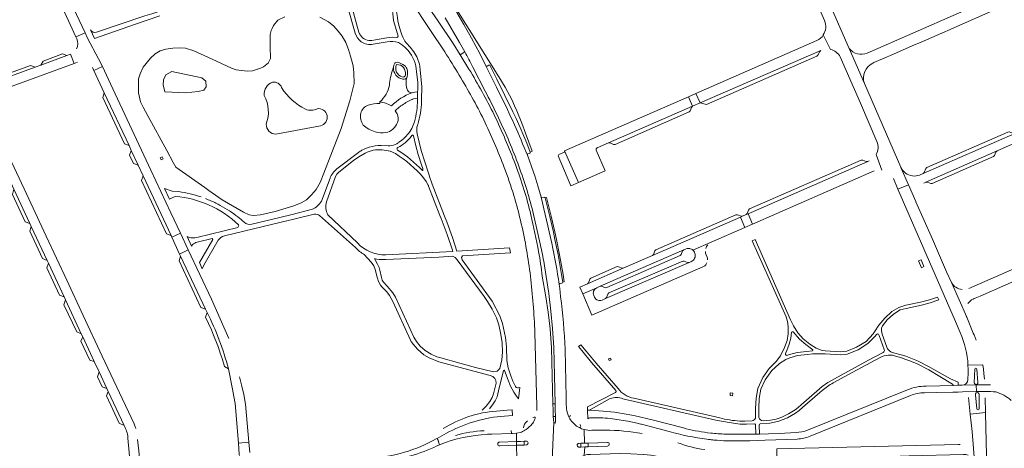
# Model space of a CAD drawing. Header units: metres. Extents: x 166325 to 190320, y 381923 to 404576.
# Tile 338 of 656: x 175043 to 175560, y 387763 to 387987. Entities that reach past the tile are written whole.
import ezdxf

# ---------------------------------------------------------------- set-up
doc = ezdxf.new("R2010")
doc.units = ezdxf.units.M
for name, color, linetype, lineweight in [('B-WE-OG-WATER_MEER-GV', 8, 'Continuous', 18), ('B-WE-VH-VERHARDING_ASFALT-GV', 8, 'Continuous', 18), ('B-WE-VH-VERHARDING_BETON-GV', 8, 'Continuous', 18), ('B-WE-VH-VERHARDING_BETONSTRAATSTEEN-GV', 8, 'Continuous', 18), ('B-WE-VH-VERHARDING_HALFVERHARDING-GV', 8, 'Continuous', 18), ('B-WE-VH-VERHARDING_STRAATBAKSTEEN-GV', 8, 'Continuous', 18)]:
    doc.layers.add(name, color=color, linetype=linetype, lineweight=lineweight)

msp = doc.modelspace()

# ---------------------------------------------------------------- linework, layer by layer
at = {"layer": 'B-WE-OG-WATER_MEER-GV', "flags": 128}
for points in [[(175181.833, 387988.971), (175178.156, 387987.216), (175175.803, 387984.329), (175175.175, 387982.917), (175174.704, 387981.803), (175174.202, 387979.763), (175174.045, 387977.033), (175174.187, 387973.471), (175174.234, 387967.053), (175173.057, 387964.7), (175172.304, 387964.057), (175170.578, 387962.801), (175169.074, 387961.961), (175164.804, 387960.605), (175162.167, 387960.479), (175159.045, 387960.777), (175156.205, 387961.217), (175153.804, 387962.017), (175141.314, 387967.807), (175134.003, 387971.07), (175129.562, 387972.561), (175126.267, 387972.608), (175122.956, 387972.467), (175119.269, 387972.012), (175116.382, 387971.133), (175113.777, 387969.627), (175111.267, 387967.242), (175107.422, 387962.487), (175105.759, 387959.098), (175104.975, 387956.494), (175105.006, 387949.088), (175105.916, 387944.396), (175107.36, 387941.54), (175109.807, 387937.084), (175119.787, 387918.726), (175123.176, 387912.45), (175124.494, 387910.033), (175139.747, 387899.33), (175141.859, 387897.828), (175148.909, 387892.933), (175160.049, 387886.371), (175162.999, 387885.116), (175165.384, 387884.74), (175168.962, 387885.085), (175176.776, 387886.842), (175186.629, 387889.729), (175190.458, 387891.267), (175193.157, 387892.962), (175195.856, 387895.503), (175198.241, 387898.391), (175200.437, 387902.094), (175202.365, 387906.938), (175211.424, 387930.301), (175215.971, 387944.898), (175218.168, 387953.936), (175218.137, 387959.491), (175217.634, 387963.256), (175216.348, 387968.372), (175215.344, 387971.823), (175213.837, 387975.432), (175211.986, 387978.759), (175209.82, 387981.426), (175207.614, 387984.133), (175204.737, 387986.353), (175200.28, 387988.864)], [(175200.608, 387931.755), (175177.124, 387927.316)]]:
    msp.add_lwpolyline(points, dxfattribs=at)
msp.add_lwpolyline([(175136.289, 387949.76), (175129.688, 387949.009), (175118.85, 387949.608), (175117.83, 387953.305), (175118.036, 387955.849), (175119.239, 387958.461), (175122.403, 387960.236), (175138.285, 387956.991), (175140.326, 387955.256), (175140.429, 387952.214), (175139.346, 387950.435)], close=True, dxfattribs=at)
at = {"layer": 'B-WE-OG-WATER_MEER-GV'}
for points in [[(175170.989, 387947.609, -0.3542376), (175175.379, 387954.638)], [(175175.379, 387954.638, -0.3654287), (175180.139, 387951.784)], [(175180.139, 387951.784, 0.1396251), (175192.675, 387940.528)], [(175172.047, 387932.706, 0.217134), (175170.989, 387947.609)], [(175192.675, 387940.528, 0.2404141), (175198.81, 387940.739)], [(175198.81, 387940.739, -0.9621131), (175200.608, 387931.755)], [(175177.124, 387927.316, -0.4042242), (175172.047, 387932.706)]]:
    msp.add_lwpolyline(points, format="xyb", dxfattribs=at)
at = {"layer": 'B-WE-VH-VERHARDING_ASFALT-GV', "flags": 128}
for points in [[(175478.261, 387972.387), (175453.131, 388030.025), (175449.168, 388040.671), (175443.033, 388038.234), (175446.524, 388030.165), (175465.316, 387987.003)], [(175558.719, 387994.319), (175561.014, 387995.321), (175579.063, 388003.198), (175579.117, 388003.222), (175596.849, 388010.726), (175594.363, 388016.443), (175553.091, 387998.411), (175535.74, 387990.84), (175487.738, 387969.857)], [(175220.702, 387980.893), (175219.995, 387983.435), (175214.089, 388005.448), (175213.296, 388008.673), (175210.795, 388008.899), (175218.693, 387980.42)], [(175295.013, 387948.089), (175293.051, 387951.996), (175287.463, 387963.282), (175284.059, 387969.991), (175282.168, 387973.488), (175279.839, 387977.841), (175275.935, 387984.872), (175272.251, 387991.301), (175271.219, 387993.007), (175268.576, 387997.323), (175266.486, 388000.646), (175259.715, 388011.029), (175254.09, 388007.279), (175258.85, 388000)], [(175278.562, 387961.535), (175273.876, 387969.055), (175270.24, 387974.89), (175262.4, 387986.75), (175253.31, 388000), (175250.109, 388004.548), (175245.262, 388001.222), (175248.025, 387997.29), (175258.07, 387982.39), (175265.834, 387970.621)], [(175243.349, 387979.455), (175242.605, 387981.659), (175241.857, 387984.127), (175241.261, 387986.626), (175241.014, 387988.58), (175240.44, 387991.78), (175240.22, 387993.893), (175238.25, 387996.611), (175238.199, 387993.504), (175238.526, 387990.707), (175238.991, 387986.971), (175241.275, 387978.838)], [(175125.741, 387995.07), (175111.98, 387990.62), (175108.304, 387989.555), (175082.806, 387980.848)], [(175490.708, 387964.671), (175491.273, 387964.914), (175498.275, 387967.931), (175500.042, 387968.702), (175513, 387974.36), (175514.783, 387975.138), (175528.438, 387981.099), (175530.186, 387981.863), (175558.719, 387994.319)], [(175079.792, 387982.121), (175081.83, 387977.529), (175103.445, 387985.131), (175116.107, 387989.477)], [(175266.029, 387988.441), (175273.56, 387975.47)], [(175240.648, 387978.098), (175238.61, 387978.224), (175235.442, 387977.955), (175229.462, 387976.822), (175227.473, 387976.587), (175225.96, 387976.561)], [(175228.217, 387974.599), (175235.661, 387975.844)], [(175241.449, 387975.416), (175243.687, 387974.058), (175245.236, 387972.736), (175246.58, 387971.216)], [(175461.359, 387976.472), (175397.762, 387948.76), (175399.958, 387943.752), (175463.37, 387971.301)], [(175468.47, 387971.854), (175464.681, 387979.427)], [(175249.605, 387970.568), (175247.668, 387973.032), (175245.8, 387975.068), (175245.689, 387975.218)], [(175478.261, 387972.387), (175486.268, 387954.035)], [(175501.478, 387904.041), (175503.871, 387898.551), (175509.411, 387900.81), (175505.438, 387909.944), (175505.355, 387910.135), (175486.268, 387954.035), (175478.261, 387972.387)], [(175473.562, 387968.05), (175484.162, 387943.728), (175492.884, 387923.534)], [(175251.021, 387960.185), (175251.623, 387954.51), (175251.74, 387950.572), (175251.54, 387949.591), (175251.477, 387946.229), (175251.571, 387945.333)], [(175253.661, 387945.478), (175253.78, 387952.285), (175253.766, 387952.426), (175252.938, 387960.887), (175252.689, 387963.137)], [(175280.6, 387962.62), (175287.07, 387949.96)], [(175396.011, 387942.005), (175393.805, 387947.036), (175328.734, 387918.682), (175328.794, 387918.565), (175336.006, 387902.02), (175350.172, 387908.196), (175345.404, 387918.964)], [(175615.857, 387944.784), (175613.946, 387949.097), (175589.668, 387938.447), (175588.728, 387938.049), (175574.432, 387931.791), (175565.232, 387927.758), (175517.154, 387906.725), (175515.302, 387905.92)], [(175517.441, 387901.729), (175518.564, 387902.223), (175555.949, 387918.573), (175568.333, 387923.99), (175615.857, 387944.784)], [(175345.842, 387920.118), (175351.907, 387922.758), (175396.011, 387942.005)], [(175249.984, 387933.919), (175248.466, 387930.418), (175247.344, 387928.51)], [(175251.508, 387932.144), (175251.611, 387932.387)], [(175248.176, 387926.227), (175248.545, 387926.676)], [(175249.471, 387926.472), (175250.65, 387921.206), (175251.945, 387916.649), (175253.662, 387911.359), (175254.289, 387909.297), (175254.375, 387908.519)], [(175275.08, 387863.553), (175300.282, 387865.019), (175299.84, 387867.644), (175272.207, 387866.005), (175269.902, 387873.113), (175266.893, 387881.287), (175265.749, 387884.27), (175259.296, 387901.099), (175258.887, 387902.203), (175258.491, 387903.313), (175258.382, 387903.626), (175257.296, 387906.977), (175253.467, 387918.871), (175251.316, 387927.634)], [(175226.154, 387920.542), (175223.791, 387919.687), (175222.299, 387918.915), (175221.854, 387918.685), (175221.436, 387918.409), (175220.518, 387917.803), (175209.179, 387909.215)], [(175236.525, 387921.318), (175236.022, 387921.329), (175232.416, 387921.401)], [(175232.865, 387919.169), (175237.203, 387918.413), (175239.894, 387917.273)], [(175241.782, 387923.102), (175241.464, 387922.892), (175241.047, 387922.617)], [(175203.795, 387891.85), (175208.475, 387905.142), (175209.171, 387906.386), (175210.127, 387907.361), (175217.975, 387913.49), (175220.704, 387915.466), (175223.971, 387917.408)], [(175316.425, 387894.306), (175314.793, 387900.243), (175313.159, 387905.563), (175311.643, 387909.963), (175309.934, 387914.423), (175309.224, 387916.341)], [(175488.773, 387913.321), (175487.997, 387912.992), (175425.153, 387885.613), (175427.535, 387880.204), (175491.446, 387908.055)], [(175492.457, 387916.635), (175495.441, 387908.548)], [(175505.438, 387909.944), (175509.411, 387900.81), (175513.292, 387891.988)], [(175205.561, 387904.241), (175201.013, 387892.128)], [(175254.686, 387904.537), (175256.097, 387902.58), (175257.113, 387900.687), (175257.23, 387900.424), (175257.344, 387900.159), (175263.319, 387884.622), (175263.91, 387883.086), (175267.11, 387874.68), (175269.892, 387866.523), (175270.05, 387865.861), (175234.813, 387864.052)], [(175126.092, 387897.243), (175122.605, 387897.45), (175118.689, 387898.793), (175121.267, 387893.305), (175123.411, 387894.36), (175124.414, 387894.618)], [(175529.484, 387855.18), (175521.97, 387872.261), (175513.353, 387891.848), (175513.292, 387891.988), (175509.411, 387900.81), (175503.871, 387898.551), (175534.176, 387829.024), (175536.539, 387823.22)], [(175196.382, 387887.993), (175185.695, 387885.146), (175179.196, 387883.673), (175164.424, 387880.083)], [(175150.124, 387874.072), (175179.853, 387881.139), (175186.472, 387882.752), (175197.318, 387885.368)], [(175200.074, 387884.772), (175218.915, 387867.922)], [(175219.96, 387870.331), (175204.445, 387885.046)], [(175312.079, 387886.712), (175315.92, 387869.87), (175316.325, 387868.095)], [(175396.221, 387866.52), (175405.803, 387870.708), (175423.541, 387878.459), (175421.172, 387883.87), (175374.923, 387863.737), (175359.816, 387857.136), (175340.86, 387848.862), (175336.723, 387847.089), (175338.288, 387843.519), (175345.66, 387846.748), (175347.485, 387847.547), (175391.354, 387866.63)], [(175157.103, 387878.449), (175135.622, 387873.224), (175134.623, 387872.981)], [(175130.506, 387873.629), (175132.844, 387868.651), (175133.284, 387869.38)], [(175135.793, 387870.669), (175143.699, 387872.55), (175143.928, 387872.149), (175136.928, 387859.955), (175138.436, 387856.743), (175139.194, 387858.593), (175146.824, 387871.684)], [(175498.492, 387814.746), (175498.08, 387815.624), (175495.671, 387822.38), (175495.288, 387824.158), (175495.268, 387825.591), (175495.728, 387826.783), (175498.261, 387829.856), (175501.502, 387832.908), (175505.112, 387835.089), (175508.243, 387835.9), (175516.281, 387837.64), (175520.821, 387838.838), (175525.286, 387840.358), (175524.632, 387841.906), (175520.51, 387840.385), (175515.805, 387839.145), (175508.095, 387837.583), (175504.316, 387836.478), (175500.68, 387834.234), (175497.039, 387830.889), (175493.888, 387827.087), (175491.644, 387823.585), (175490.927, 387822.601), (175487.132, 387818.595), (175482.119, 387815.52), (175477.021, 387813.417), (175473.472, 387813.184), (175465.709, 387813.713), (175464.116, 387813.888), (175461.01, 387815.009), (175457.675, 387817.18), (175454.166, 387820.011), (175451.299, 387823.078), (175448.986, 387826.827), (175447.461, 387829.972), (175428.854, 387872.053), (175427.372, 387871.421), (175445.098, 387831.435), (175445.864, 387829.031), (175446.299, 387826.412), (175446.268, 387822.527), (175445.672, 387819.057), (175444.322, 387815.325), (175442.201, 387811.088), (175439.947, 387808.093), (175436.229, 387804.375), (175432.93, 387799.643), (175430.332, 387793.92), (175429.41, 387788.884), (175429.122, 387783.46), (175429.115, 387778.258)], [(175391.354, 387866.63), (175392.689, 387867.215)], [(175405.803, 387870.708), (175396.221, 387866.52)], [(175223.562, 387864.182), (175227.223, 387860.136), (175228.506, 387858.279), (175229.31, 387856.294), (175230.307, 387852.234), (175230.436, 387851.709), (175231.009, 387850.047), (175232.015, 387848.164), (175232.804, 387847.333), (175235.429, 387844.566), (175236.755, 387842.682), (175238.551, 387839.575), (175247.889, 387819.286), (175247.751, 387819.229), (175248.18, 387818.319), (175248.407, 387818.311), (175249.255, 387817.226), (175251.549, 387814.534), (175254.85, 387811.488), (175257.561, 387809.98), (175262.792, 387807.866), (175289.754, 387800.702), (175291.039, 387800.154), (175292.113, 387799.157), (175292.611, 387798.048), (175292.829, 387796.617), (175291.4, 387791.083), (175290.708, 387789.232), (175289.555, 387787.101), (175287.62, 387784.651), (175285.451, 387782.535)], [(175262.8, 387862.896), (175269.993, 387863.281), (175271.228, 387862.626), (175272.346, 387861.443), (175286.47, 387842.142), (175288.291, 387839.47), (175290.679, 387835.475), (175292.937, 387830.907), (175294.165, 387827.299), (175295.281, 387822.288), (175295.957, 387817.924), (175296.198, 387812.982), (175295.782, 387808.997), (175294.716, 387804.405), (175293.315, 387803.055), (175291.353, 387802.661), (175282.042, 387804.965), (175273.688, 387807.189), (175263.702, 387809.926), (175261.75, 387810.589), (175258.744, 387811.925), (175255.575, 387813.752), (175252.997, 387816.164), (175250.986, 387818.577), (175249.567, 387820.784), (175239.889, 387841.901), (175238.609, 387844.071), (175235.509, 387847.62), (175233.709, 387849.661), (175233.013, 387850.763), (175232.558, 387852.188), (175231.75, 387856.065), (175231.321, 387857.398), (175230.582, 387859.225), (175228.955, 387862.042)], [(175233.867, 387861.527), (175234.822, 387861.572), (175262.8, 387862.896)], [(175303.01, 387794.981), (175301.631, 387797.651), (175300.505, 387800.553), (175299.094, 387804.73), (175298.459, 387808.624), (175298.286, 387815.696), (175297.786, 387820.567), (175296.205, 387828.047), (175294.77, 387832.044), (175290.702, 387839.662), (175274.958, 387861.415), (175274.713, 387862.637), (175275.08, 387863.553)], [(175397.008, 387865.482), (175397.247, 387864.827)], [(175403.591, 387862.953), (175403.038, 387864.26)], [(175318.279, 387858.262), (175320.54, 387843.77), (175321.63, 387834.45), (175322.46, 387825.43), (175323.1, 387815.49), (175323.797, 387785.826), (175323.87, 387782.71), (175323.99, 387779.22), (175324.051, 387776.158)], [(175345.66, 387846.748), (175338.288, 387843.519), (175343.177, 387832.363), (175401.474, 387857.719)], [(175395.58, 387860.659), (175395.086, 387860.453), (175394.152, 387860.064), (175350.288, 387841.052), (175348.445, 387840.247)], [(175574.134, 387854.174), (175574.333, 387854.259), (175571.921, 387859.772), (175541.046, 387846.295)], [(175322.015, 387752.603), (175323.064, 387776.106), (175322.81, 387779.17), (175322.7, 387782.67), (175322.626, 387785.765), (175321.92, 387815.2), (175321.21, 387825.18), (175320.19, 387833.95), (175318.97, 387842.04), (175317.05, 387852.86)], [(175545.007, 387819.319), (175544.462, 387820.686), (175543.885, 387822.041), (175543.47, 387822.964), (175540.003, 387831.289), (175532.007, 387849.444), (175529.484, 387855.18)], [(175543.367, 387840.781), (175544.003, 387841.055), (175544.545, 387841.289), (175547.032, 387842.365), (175574.134, 387854.174)], [(175326.669, 387842.185), (175326.198, 387846.389), (175325.96, 387848.488)], [(175532.007, 387849.444), (175540.003, 387831.289), (175539.783, 387831.816)], [(175344.555, 387841.745), (175344.105, 387842.773)], [(175313.19, 387823.24), (175314.192, 387784.615), (175314.24, 387782.762), (175314.25, 387782.37)], [(175441.238, 387806.626), (175441.634, 387806.969), (175444.964, 387809.024), (175447.053, 387809.912), (175451.194, 387811.156), (175456.362, 387811.791), (175459.04, 387811.996), (175463.957, 387812.12), (175465.62, 387812.026), (175473.576, 387811.595), (175477.209, 387811.88), (175483.045, 387814.263), (175488.077, 387817.44), (175491.927, 387821.308), (175492.687, 387822.173), (175493.166, 387822.532), (175493.609, 387822.364), (175494.072, 387821.633), (175496.722, 387814.313)], [(175444.778, 387812.214), (175445.501, 387813.85), (175446.828, 387817.124), (175447.609, 387820.379), (175448.064, 387823.447)], [(175448.813, 387823.644), (175452.094, 387819.82), (175455.47, 387816.893), (175459.116, 387814.176)], [(175356.927, 387793.938), (175345.339, 387807.213), (175340.095, 387813.505), (175337.313, 387816.889), (175336.002, 387815.859), (175337.77, 387813.839), (175342.949, 387807.598), (175355.744, 387792.802)], [(175329.854, 387783.266), (175329.749, 387784.23), (175329.684, 387785.242), (175329.64, 387789.207), (175329.069, 387814.357)], [(175446.446, 387811.544), (175446.033, 387811.356)], [(175458.969, 387813.677), (175456.076, 387813.364), (175450.878, 387812.804), (175446.446, 387811.544)], [(175496.137, 387812.787), (175488.443, 387808.672), (175477.608, 387802.816), (175466.979, 387796.975), (175464.066, 387795.01), (175454.537, 387786.592)], [(175469.849, 387796.841), (175479.846, 387802.31), (175494.543, 387810.244)], [(175506.263, 387811.392), (175500.906, 387812.799)], [(175430.884, 387778.693), (175430.738, 387783.587), (175431.01, 387788.635), (175431.929, 387793.551), (175434.171, 387798.449), (175437.652, 387803.369), (175441.238, 387806.626)], [(175520.111, 387803.625), (175525.926, 387800.237), (175532.586, 387796.156), (175533.075, 387795.517), (175535.549, 387795.575), (175535.578, 387797.231), (175531.442, 387798.95), (175519.879, 387805.503)], [(175540.686, 387806.117), (175548.5, 387806.272)], [(175289.398, 387783.286), (175291.285, 387785.807), (175292.312, 387787.443), (175293.275, 387789.586), (175294.115, 387792.69), (175296.643, 387803.387), (175296.965, 387803.534), (175297.185, 387803.401), (175299.112, 387798.27), (175300.433, 387795.061), (175302.066, 387791.955), (175303.442, 387789.781), (175304.57, 387788.393), (175305.209, 387794.474)], [(175517.825, 387791.698), (175524.349, 387791.804), (175532.702, 387791.94), (175535.565, 387792.034), (175537.72, 387792.104), (175545.111, 387792.269), (175545.033, 387795.755), (175537.634, 387795.623), (175535.549, 387795.575), (175533.075, 387795.517), (175518.651, 387795.191)], [(175552.454, 387795.887), (175545.033, 387795.755), (175545.111, 387792.269), (175547.833, 387792.329), (175552.529, 387792.243), (175554.117, 387792.214), (175555.254, 387792.115)], [(175355.508, 387791.853), (175340.789, 387784.299), (175340.856, 387782.514), (175342.398, 387782.477), (175342.466, 387782.907), (175352.75, 387788.592)], [(175453.818, 387783.952), (175462.776, 387791.741), (175464.017, 387792.82)], [(175508.825, 387793.174), (175456.406, 387772.094)], [(175457.755, 387768.843), (175510.433, 387790.179)], [(175359.4, 387788.522), (175408.258, 387777.332), (175415.174, 387775.98), (175420.976, 387775.179), (175424.288, 387775.126), (175428.759, 387775.259)], [(175412.855, 387777.843), (175410.329, 387778.426), (175365.22, 387788.836)], [(175295.17, 387779.253), (175301.38, 387779.725), (175301.211, 387782.706), (175298.583, 387782.593), (175292.958, 387782.061)], [(175348.97, 387781.94), (175342.398, 387782.477), (175340.856, 387782.514), (175341.06, 387778)], [(175392.628, 387772.786), (175391.18, 387773.16), (175375.44, 387777.23), (175365.071, 387779.633)], [(175549.88, 387780.777), (175549.864, 387781.239), (175541.862, 387780.448), (175542.863, 387771.239), (175544.029, 387755.678)], [(175544.557, 387753.316), (175545.495, 387709.852), (175545.504, 387709.108), (175545.867, 387692.523), (175546.24, 387673.834), (175545.984, 387668.107), (175552.376, 387668.201), (175551.236, 387722.335), (175549.88, 387780.777)], [(175313.342, 387778.174), (175313.04, 387777.45)], [(175323.064, 387776.106), (175322.015, 387752.603), (175322.235, 387750.64), (175322.27, 387748.61), (175330.672, 387748.103), (175330.844, 387749.155), (175331.191, 387750.481), (175331.673, 387751.752)], [(175336.41, 387773.38), (175335.72, 387773.78)], [(175343.067, 387778.56), (175346.63, 387778.49), (175348.827, 387778.447)], [(175353.959, 387778.04), (175361.97, 387776.66), (175366.838, 387775.62), (175368.801, 387775.201), (175369.18, 387775.12), (175383.65, 387771.38)], [(175427.366, 387776.83), (175423.475, 387776.775)], [(175429.081, 387774.933), (175429.24, 387769.947), (175431.146, 387770.002), (175430.988, 387774.651)], [(175431.558, 387775.335), (175436.603, 387775.676)], [(175436.92, 387777.274), (175433.028, 387777.001)], [(175261.352, 387767.418), (175261.845, 387767.694), (175266.66, 387770.387)], [(175294.62, 387765.773), (175303.465, 387766.069), (175303.437, 387770.422), (175301.37, 387770.287), (175300.88, 387770.27), (175290.511, 387769.92), (175288.256, 387769.844)], [(175305.4, 387770.719), (175303.437, 387770.422), (175303.465, 387766.069), (175305.59, 387766.14), (175307.54, 387766.21), (175308.55, 387766.251)], [(175308.641, 387772.401), (175307.958, 387771.998)], [(175336.347, 387765.092), (175337.31, 387765.13), (175339.28, 387765.2), (175339.15, 387772.31)], [(175342.082, 387771.92), (175339.15, 387772.31), (175339.28, 387765.2), (175341.102, 387765.265), (175351.24, 387765.629)], [(175450.348, 387770.81), (175441.568, 387770.313), (175435.947, 387770.061), (175431.146, 387770.002), (175429.24, 387769.947), (175424.736, 387769.983), (175413.341, 387769.916)], [(175544.029, 387755.678), (175542.863, 387771.239)], [(175289.43, 387755.678), (175292.347, 387754.849), (175293.158, 387757.191), (175293.579, 387757.255), (175301.94, 387757.58), (175303.19, 387757.55), (175303.638, 387757.474), (175303.563, 387764.075)], [(175303.563, 387764.075), (175294.688, 387763.76)], [(175308.658, 387764.272), (175307.61, 387764.2), (175305.67, 387764.15), (175303.563, 387764.075), (175303.638, 387757.474), (175305.518, 387757.153), (175305.89, 387757.09)], [(175336.69, 387757.569), (175337.833, 387758.251), (175339.062, 387758.763), (175339.34, 387763.21), (175337.37, 387763.12), (175336.415, 387763.092)], [(175351.312, 387763.642), (175341.132, 387763.275), (175339.34, 387763.21), (175339.062, 387758.763), (175339.967, 387759.016), (175340.893, 387759.176), (175341.611, 387759.235), (175342.332, 387759.239), (175357.743, 387759.723), (175363.643, 387759.656), (175370.1, 387759.304), (175370.227, 387759.289), (175374.013, 387758.866), (175377.89, 387758.147)], [(175414.116, 387766.381), (175426.052, 387766.506), (175434.126, 387766.742), (175450.876, 387767.339)], [(175536.53, 387764.505), (175535.717, 387764.486), (175440.186, 387762.28), (175440.304, 387756.977), (175453.245, 387757.266), (175458.387, 387757.385), (175505.036, 387758.42), (175509.835, 387758.54), (175538.407, 387759.257), (175539.591, 387759.16), (175540.732, 387758.834)]]:
    msp.add_lwpolyline(points, dxfattribs=at)
at = {"layer": 'B-WE-VH-VERHARDING_ASFALT-GV'}
for points in [[(175465.316, 387987.003, -0.2469551), (175464.681, 387979.427)], [(175082.806, 387980.848, -0.3821059), (175079.792, 387982.121)], [(175225.96, 387976.561, -0.2938076), (175220.702, 387980.893)], [(175218.693, 387980.42, 0.1651883), (175221.934, 387975.887)], [(175221.934, 387975.887, 0.2016947), (175228.217, 387974.599)], [(175235.661, 387975.844, -0.1556258), (175241.449, 387975.416)], [(175241.275, 387978.838, -0.4606675), (175240.648, 387978.098)], [(175245.689, 387975.218, -0.1081721), (175243.349, 387979.455)], [(175273.56, 387975.47, -0.0022366), (175276.293, 387970.58)], [(175464.681, 387979.427, -0.1387612), (175461.359, 387976.472)], [(175246.58, 387971.216, -0.1712651), (175251.021, 387960.185)], [(175252.689, 387963.137, 0.1188807), (175249.605, 387970.568)], [(175265.834, 387970.621, -0.0067812), (175273.468, 387958.304)], [(175468.47, 387971.854, -0.2115799), (175473.562, 387968.05)], [(175487.738, 387969.857, -0.333201), (175478.261, 387972.387)], [(175291.812, 387937.505, 0.0201261), (175278.562, 387961.535)], [(175486.268, 387954.035, -0.3837326), (175490.708, 387964.671)], [(175273.468, 387958.304, -0.0171379), (175286.377, 387934.913)], [(175251.571, 387945.333, -0.0577276), (175249.984, 387933.919)], [(175251.611, 387932.387, 0.0630185), (175253.633, 387944.526)], [(175253.633, 387944.526, 0.004198), (175253.661, 387945.478)], [(175309.224, 387916.341, 0.0178377), (175295.013, 387948.089)], [(175286.377, 387934.913, -0.0183506), (175297.117, 387909.871)], [(175251.316, 387927.634, -0.1435714), (175251.508, 387932.144)], [(175241.142, 387920.295, 0.1052192), (175248.176, 387926.227)], [(175247.344, 387928.51, -0.0854661), (175241.782, 387923.102)], [(175248.545, 387926.676, -0.6016138), (175249.471, 387926.472)], [(175223.971, 387917.408, -0.1405994), (175232.865, 387919.169)], [(175232.416, 387921.401, 0.0776524), (175226.154, 387920.542)], [(175237.026, 387921.332, -0.0120225), (175236.525, 387921.318)], [(175240.615, 387922.362, -0.1114932), (175237.026, 387921.332)], [(175241.047, 387922.617, -0.01607), (175240.615, 387922.362)], [(175241.039, 387919.031, -0.623939), (175241.142, 387920.295)], [(175254.073, 387908.369, 0.0599335), (175241.039, 387919.031)], [(175345.404, 387918.964, -0.3788253), (175345.842, 387920.118)], [(175492.884, 387923.534, -0.231773), (175492.457, 387916.635)], [(175239.894, 387917.273, -0.0692026), (175254.686, 387904.537)], [(175209.179, 387909.215, 0.1292747), (175205.561, 387904.241)], [(175254.375, 387908.519, -0.5440208), (175254.073, 387908.369)], [(175297.117, 387909.871, -0.0340013), (175306.024, 387880.312)], [(175311.071, 387885.056, 0.0315764), (175302.911, 387911.525)], [(175511.452, 387905.451, -0.2597865), (175505.438, 387909.944)], [(175515.302, 387905.92, -0.1280502), (175511.452, 387905.451)], [(175308.589, 387899.314, -0.0150643), (175312.079, 387886.712)], [(175124.414, 387894.618, -0.0940522), (175141.73, 387890.221)], [(175137.835, 387894.421, 0.0468937), (175126.092, 387897.243)], [(175145.66, 387891.136, 0.0233827), (175140.234, 387893.543)], [(175321.999, 387870.094, 0.0069706), (175316.425, 387894.306)], [(175141.73, 387890.221, -0.0991906), (175157.505, 387879.722)], [(175147.93, 387889.984, 0.0105407), (175145.66, 387891.136)], [(175157.182, 387883.903, 0.0453176), (175147.93, 387889.984)], [(175201.013, 387892.128, -0.1526371), (175196.382, 387887.993)], [(175204.445, 387885.046, -0.2195945), (175203.795, 387891.85)], [(175160.417, 387881.138, 0.0170001), (175157.182, 387883.903)], [(175197.318, 387885.368, -0.1342515), (175200.074, 387884.772)], [(175157.505, 387879.722, -0.3849769), (175157.103, 387878.449)], [(175164.424, 387880.083, -0.2282738), (175160.417, 387881.138)], [(175306.024, 387880.312, -0.0269748), (175310.832, 387852.89)], [(175134.623, 387872.981, -0.160167), (175130.506, 387873.629)], [(175146.824, 387871.684, -0.1989742), (175150.124, 387874.072)], [(175133.284, 387869.38, -0.092121), (175135.793, 387870.669)], [(175218.915, 387867.922, 0.0769206), (175223.562, 387864.182)], [(175234.813, 387864.052, -0.223358), (175219.96, 387870.331)], [(175392.689, 387867.215, -0.0673978), (175393.611, 387867.413)], [(175393.611, 387867.413, -0.0680969), (175394.551, 387867.357)], [(175394.551, 387867.357, -0.0687778), (175395.443, 387867.052)], [(175395.443, 387867.052, -0.0688545), (175396.221, 387866.52)], [(175402.95, 387867.387, -0.108755), (175404.011, 387869.362)], [(175228.955, 387862.042, 0.0637407), (175233.867, 387861.527)], [(175396.221, 387866.52, -0.0259735), (175396.453, 387866.29)], [(175396.453, 387866.29, -0.021858), (175396.663, 387866.038)], [(175397.109, 387862.234, -0.0820025), (175396.474, 387861.32)], [(175396.663, 387866.038, -0.0219915), (175396.849, 387865.768)], [(175396.849, 387865.768, -0.0246365), (175397.008, 387865.482)], [(175397.434, 387863.517, -0.0973047), (175397.109, 387862.234)], [(175397.247, 387864.827, -0.0969328), (175397.434, 387863.517)], [(175403.038, 387864.26, -0.0757274), (175402.754, 387865.817)], [(175403.889, 387861.399, 0.0991549), (175403.591, 387862.953)], [(175396.474, 387861.32, -0.0816692), (175395.58, 387860.659)], [(175401.474, 387857.719, 0.0943108), (175402.725, 387858.584)], [(175402.725, 387858.584, 0.0952986), (175403.57, 387859.85)], [(175310.832, 387852.89, -0.0194942), (175313.19, 387823.24)], [(175344.046, 387845.046, -0.0999385), (175344.681, 387846.06)], [(175344.681, 387846.06, -0.0834581), (175345.66, 387846.748)], [(175537.575, 387845.846, -0.2363187), (175532.007, 387849.444)], [(175329.069, 387814.357, 0.0207648), (175326.669, 387842.185)], [(175343.853, 387843.904, -0.095386), (175344.046, 387845.046)], [(175344.105, 387842.773, -0.0973512), (175343.853, 387843.904)], [(175345.21, 387840.83, -0.0944206), (175344.555, 387841.745)], [(175346.156, 387840.222, -0.0952126), (175345.21, 387840.83)], [(175347.303, 387840.007, -0.0984892), (175346.156, 387840.222)], [(175348.445, 387840.247, -0.0981551), (175347.303, 387840.007)], [(175540.671, 387838.494, -0.1250229), (175543.367, 387840.781)], [(175448.064, 387823.447, -0.4008721), (175448.813, 387823.644)], [(175536.539, 387823.22, -0.0960116), (175540.686, 387806.117)], [(175446.033, 387811.356, -0.5604608), (175444.778, 387812.214)], [(175459.116, 387814.176, -0.4913858), (175458.969, 387813.677)], [(175494.543, 387810.244, -0.2078833), (175503.144, 387810.768)], [(175496.722, 387814.313, -0.3712614), (175496.137, 387812.787)], [(175500.906, 387812.799, -0.1682011), (175498.492, 387814.746)], [(175503.144, 387810.768, -0.0564059), (175520.111, 387803.625)], [(175519.879, 387805.503, 0.050254), (175506.263, 387811.392)], [(175305.209, 387794.474, -0.4583607), (175303.01, 387794.981)], [(175464.017, 387792.82, -0.0455125), (175469.849, 387796.841)], [(175518.651, 387795.191, 0.0900739), (175508.825, 387793.174)], [(175352.75, 387788.592, -0.1744358), (175359.4, 387788.522)], [(175355.744, 387792.802, -0.349063), (175355.508, 387791.853)], [(175365.22, 387788.836, -0.2096686), (175356.927, 387793.938)], [(175510.433, 387790.179, -0.0911506), (175517.825, 387791.698)], [(175555.254, 387792.115, -0.1139177), (175563.345, 387787.622)], [(175436.603, 387775.676, 0.1486177), (175453.818, 387783.952)], [(175454.537, 387786.592, -0.1018788), (175440.969, 387778.061)], [(175292.958, 387782.061, 0.1211008), (175264.946, 387772.807)], [(175266.66, 387770.387, -0.0979039), (175295.17, 387779.253)], [(175331.17, 387778.72, -0.0804823), (175329.854, 387783.266)], [(175365.071, 387779.633, 0.0419789), (175348.97, 387781.94)], [(175335.72, 387773.78, -0.1198848), (175331.561, 387778.029)], [(175341.06, 387778, -0.1335612), (175343.067, 387778.56)], [(175348.827, 387778.447, -0.0207878), (175353.959, 387778.04)], [(175423.475, 387776.775, -0.0541639), (175412.855, 387777.843)], [(175429.115, 387778.258, -0.1533742), (175427.366, 387776.83)], [(175428.759, 387775.259, -0.3102643), (175429.081, 387774.933)], [(175433.028, 387777.001, -0.34082), (175430.884, 387778.693)], [(175430.988, 387774.651, -0.3492062), (175431.558, 387775.335)], [(175440.969, 387778.061, -0.0620552), (175436.92, 387777.274)], [(175288.256, 387769.844, 0.0835915), (175263.15, 387764.358)], [(175307.958, 387771.998, -0.0872557), (175305.4, 387770.719)], [(175339.15, 387772.31, -0.0671713), (175336.41, 387773.38)], [(175350.074, 387772.06, 0.0215237), (175342.082, 387771.92)], [(175369.563, 387770.26, 0.0408411), (175350.074, 387772.06)], [(175383.65, 387771.38, 0.0384623), (175403.546, 387767.251)], [(175405.537, 387770.51, -0.0353056), (175392.628, 387772.786)], [(175413.341, 387769.916, -0.0158947), (175405.537, 387770.51)], [(175456.406, 387772.094, -0.0867296), (175450.348, 387770.81)], [(175450.876, 387767.339, 0.0847799), (175457.755, 387768.843)], [(175336.415, 387763.092, -0.9940416), (175336.347, 387765.092)], [(175351.24, 387765.629, -0.9974688), (175351.312, 387763.642)], [(175402.366, 387761.84, -0.0606382), (175388.313, 387765.442)], [(175403.546, 387767.251, 0.0041834), (175405.252, 387767.048)], [(175405.252, 387767.048, 0.0061184), (175407.226, 387766.844)], [(175407.226, 387766.844, 0.0143817), (175414.116, 387766.381)], [(175260.012, 387762.976, -0.105641), (175231.871, 387756.353)]]:
    msp.add_lwpolyline(points, format="xyb", dxfattribs=at)
at = {"layer": 'B-WE-VH-VERHARDING_BETON-GV', "flags": 128}
for points in [[(175117.339, 387915.529), (175116.274, 387914.979), (175116.816, 387913.921), (175116.821, 387913.911), (175117.889, 387914.446)], [(175516.004, 387861.422), (175514.643, 387860.821), (175516.226, 387857.29), (175517.565, 387857.845)]]:
    msp.add_lwpolyline(points, close=True, dxfattribs=at)
at = {"layer": 'B-WE-VH-VERHARDING_BETONSTRAATSTEEN-GV', "flags": 128}
for points in [[(175261.806, 388012.366), (175259.715, 388011.029), (175266.486, 388000.646), (175268.576, 387997.323), (175271.219, 387993.007), (175272.251, 387991.301), (175275.935, 387984.872), (175279.839, 387977.841), (175282.168, 387973.488), (175284.059, 387969.991), (175287.463, 387963.282)], [(175289.707, 387963.287), (175293.239, 387956.176), (175301.607, 387939.079), (175303.307, 387935.512), (175305.425, 387930.947), (175307.392, 387926.407), (175308.935, 387922.643), (175310.757, 387917.965), (175311.723, 387918.412), (175308.293, 387927.926), (175306.324, 387933.122), (175303.68, 387939.632), (175302.503, 387942.283), (175301.126, 387945.498), (175297.582, 387952.006), (175294.205, 387957.47), (175271.228, 387994.039)], [(175078.215, 387977.735), (175076.855, 387980.632), (175072.065, 387978.476), (175072.536, 387977.448)], [(175080.794, 387962.293), (175081.503, 387960.779), (175086.022, 387962.862), (175083.89, 387966.895), (175078.215, 387977.735)], [(175276.293, 387970.58), (175273.876, 387969.055), (175278.562, 387961.535)], [(175069.317, 387969.355), (175071.11, 387964.513), (175072.841, 387965.142)], [(175287.463, 387963.282), (175293.051, 387951.996), (175295.013, 387948.089)], [(175288.112, 387963.05), (175289.051, 387963.509)], [(175310.757, 387917.965), (175308.935, 387922.643), (175307.392, 387926.407), (175305.425, 387930.947), (175303.307, 387935.512), (175301.607, 387939.079), (175293.239, 387956.176), (175289.707, 387963.287)], [(175309.534, 387916.976), (175310.463, 387917.313)], [(175318.087, 387894.24), (175316.807, 387894.006)], [(175327.819, 387849.669), (175327.226, 387853.694), (175325.349, 387864.146), (175323.719, 387872.095), (175322.907, 387875.874), (175321.014, 387884.157), (175318.616, 387893.922)], [(175320.54, 387843.77), (175318.279, 387858.262)], [(175317.05, 387852.86), (175318.97, 387842.04), (175320.19, 387833.95), (175321.21, 387825.18), (175321.92, 387815.2), (175322.626, 387785.765), (175323.797, 387785.826), (175323.1, 387815.49), (175322.46, 387825.43), (175321.63, 387834.45), (175320.54, 387843.77)], [(175326.241, 387848.913), (175327.412, 387849.105)], [(175140.961, 387833.856), (175140.152, 387831.354), (175143.24, 387824.698), (175144.414, 387821.924), (175146.261, 387817.231), (175146.954, 387815.359), (175147.931, 387812.518), (175148.832, 387809.636), (175150.142, 387805.351), (175152.168, 387804.209)], [(175549.037, 387801.806), (175548.808, 387804.044), (175548.5, 387806.272), (175540.686, 387806.117), (175540.764, 387804.087), (175540.766, 387802.055), (175540.668, 387798.595)], [(175545.283, 387804.055), (175545.906, 387797.058)], [(175549.399, 387798.863), (175549.037, 387801.806)], [(175537.634, 387795.623), (175545.033, 387795.755), (175552.454, 387795.887)], [(175552.529, 387792.243), (175547.833, 387792.329), (175545.111, 387792.269), (175537.72, 387792.104)], [(175540.939, 387789.13), (175541.862, 387780.448), (175549.864, 387781.239), (175549.711, 387788.998)], [(175545.391, 387783.176), (175544.584, 387790.64)], [(175312.8, 387778.85), (175312.039, 387778.66)], [(175323.99, 387779.22), (175322.81, 387779.17), (175323.064, 387776.106)], [(175324.051, 387776.158), (175323.99, 387779.22)], [(175309.22, 387776.91), (175308.929, 387776.649)], [(175331.17, 387778.72), (175331.561, 387778.029)], [(175337.217, 387774.242), (175336.889, 387775.071)], [(175288.256, 387769.844), (175290.511, 387769.92)], [(175290.511, 387769.92), (175300.88, 387770.27), (175300.716, 387771.872)], [(175163.425, 387760.379), (175162.941, 387765.76), (175157.401, 387765.186), (175157.896, 387759.302), (175157.947, 387758.697)], [(175260.012, 387762.976), (175261.342, 387763.605)], [(175263.15, 387764.358), (175262.599, 387765.915), (175262.106, 387767.141), (175261.845, 387767.694), (175261.352, 387767.418)], [(175262.599, 387765.915), (175263.15, 387764.358)], [(175303.465, 387766.069), (175294.62, 387765.773)], [(175294.688, 387763.76), (175303.563, 387764.075), (175303.465, 387766.069)], [(175308.55, 387766.251), (175307.54, 387766.21), (175307.61, 387764.2), (175308.658, 387764.272)], [(175337.31, 387765.13), (175336.347, 387765.092)], [(175336.415, 387763.092), (175337.37, 387763.12), (175337.31, 387765.13)], [(175351.24, 387765.629), (175341.102, 387765.265), (175341.132, 387763.275), (175351.312, 387763.642)]]:
    msp.add_lwpolyline(points, dxfattribs=at)
at = {"layer": 'B-WE-VH-VERHARDING_BETONSTRAATSTEEN-GV'}
for points in [[(175072.536, 387977.448, -0.231901), (175072.379, 387972.131)], [(175280.6, 387962.62, 0.0038538), (175276.293, 387970.58)], [(175287.463, 387963.282, 0.395666), (175288.112, 387963.05)], [(175289.707, 387963.287, 0.4046681), (175289.051, 387963.509)], [(175299.058, 387924.874, 0.0197561), (175287.07, 387949.96)], [(175291.812, 387937.505, -0.0222953), (175302.911, 387911.525)], [(175308.589, 387899.314, 0.0242758), (175299.058, 387924.874)], [(175309.224, 387916.341, -0.3996399), (175309.534, 387916.976)], [(175310.463, 387917.313, 0.3020253), (175310.757, 387917.965)], [(175316.807, 387894.006, -0.3000117), (175316.425, 387894.306)], [(175318.616, 387893.922, 0.3190632), (175318.087, 387894.24)], [(175311.071, 387885.056, -0.010917), (175315.1, 387865.728)], [(175318.279, 387858.262, 0.0118451), (175316.325, 387868.095)], [(175321.999, 387870.094, -0.015757), (175325.96, 387848.488)], [(175315.1, 387865.728, -0.0209717), (175317.05, 387852.86)], [(175325.96, 387848.488, -0.3047922), (175326.241, 387848.913)], [(175327.412, 387849.105, 0.3950036), (175327.819, 387849.669)], [(175152.168, 387804.209, 0.0544577), (175140.961, 387833.856)], [(175540.668, 387798.595, -0.3936057), (175537.634, 387795.623)], [(175545.906, 387797.058, -1.0479166), (175543.935, 387797)], [(175313.342, 387778.174, 0.622208), (175312.8, 387778.85)], [(175332.039, 387779.534, 0.5529793), (175331.17, 387778.72)], [(175308.929, 387776.649, 0.1903845), (175307.26, 387773.2)], [(175308.641, 387772.401, 0.0423004), (175311.73, 387775.27)], [(175311.73, 387775.27, 0.1185437), (175313.04, 387777.45)], [(175323.064, 387776.106, 0.9177915), (175324.051, 387776.158)], [(175336.41, 387773.38, 0.5698263), (175337.217, 387774.242)], [(175286.501, 387771.753, 0.0577154), (175271.48, 387769.266)], [(175261.352, 387767.418, -0.1131328), (175226.788, 387757.31)], [(175261.342, 387763.605, -0.0063626), (175263.15, 387764.358)], [(175262.78, 387766.427, 0.3294168), (175262.599, 387765.915)], [(175294.62, 387765.773, 0.9995552), (175294.688, 387763.76)], [(175308.658, 387764.272, 0.9842998), (175308.55, 387766.251)]]:
    msp.add_lwpolyline(points, format="xyb", dxfattribs=at)
at = {"layer": 'B-WE-VH-VERHARDING_BETONSTRAATSTEEN-GV', "flags": 128}
for points in [[(175462.789, 387970.737), (175463.37, 387971.301), (175399.958, 387943.752), (175400.719, 387943.731), (175402.6, 387943.037), (175403.378, 387943.032), (175461.346, 387968.23), (175461.878, 387968.784)], [(175067.34, 387968.626), (175065.067, 387969.501), (175054.847, 387965.751), (175053.656, 387963.61)], [(175050.647, 387962.508), (175048.252, 387963.369), (175028.516, 387956.218), (175027.175, 387953.905), (175027.594, 387954.059)], [(175086.97, 387949.108), (175086.166, 387946.554), (175097.532, 387922.351), (175099.964, 387921.366)], [(175397.762, 387948.76), (175393.805, 387947.036), (175396.011, 387942.005), (175399.958, 387943.752)], [(175395.523, 387941.453), (175396.011, 387942.005), (175351.907, 387922.758), (175352.674, 387922.777), (175354.544, 387922.038), (175355.294, 387922.036), (175394.266, 387939.068), (175394.805, 387939.618)], [(175565.232, 387927.758), (175564.43, 387927.761), (175562.412, 387928.523), (175561.641, 387928.498), (175519.101, 387909.886), (175518.572, 387909.318), (175517.728, 387907.308), (175517.154, 387906.725)], [(175101.156, 387918.818), (175100.296, 387916.409), (175102.403, 387912.008), (175104.772, 387911.084)], [(175328.794, 387918.565), (175328.665, 387917.984), (175325.684, 387916.655), (175325.432, 387916.023), (175332.067, 387900.303), (175336.006, 387902.02)], [(175555.388, 387917.958), (175555.949, 387918.573), (175518.564, 387902.223), (175519.37, 387902.247), (175521.18, 387901.496), (175521.929, 387901.507), (175554.142, 387915.579), (175554.66, 387916.153)], [(175487.997, 387912.992), (175487.229, 387912.979), (175485.377, 387913.736), (175484.61, 387913.71), (175425.913, 387888.104), (175425.338, 387887.555), (175424.604, 387885.672), (175424.102, 387885.15), (175425.153, 387885.613)], [(175107.367, 387905.533), (175106.544, 387903.071), (175119.686, 387875.12), (175122.064, 387874.104)], [(175039.518, 387898.536), (175038.757, 387895.767), (175045.478, 387881.36), (175047.934, 387880.512)], [(175324.485, 387872.107), (175323.628, 387876.04), (175321.731, 387884.354), (175319.291, 387894.136), (175318.616, 387893.922), (175321.014, 387884.157), (175322.907, 387875.874), (175323.719, 387872.095), (175325.349, 387864.146), (175327.226, 387853.694), (175327.819, 387849.669), (175328.474, 387849.829), (175327.946, 387853.793), (175326.11, 387864.062)], [(175421.172, 387883.87), (175422.278, 387884.355), (175421.463, 387884.322), (175419.644, 387885.038), (175418.809, 387885.043), (175376.763, 387866.711), (175376.233, 387866.135), (175375.53, 387864.299), (175374.923, 387863.737)], [(175425.153, 387885.613), (175424.102, 387885.15), (175422.278, 387884.355), (175421.172, 387883.87), (175423.541, 387878.459), (175427.535, 387880.204)], [(175048.64, 387879.001), (175047.792, 387876.412), (175054.452, 387862.158), (175056.981, 387861.138)], [(175126.95, 387875.496), (175122.405, 387873.374), (175126.556, 387864.46), (175131.119, 387866.587)], [(175127.087, 387863.321), (175126.34, 387860.829), (175137.774, 387836.487), (175140.197, 387835.478)], [(175389.529, 387863.635), (175390.082, 387864.257), (175390.793, 387866.056), (175391.354, 387866.63), (175347.485, 387847.547), (175348.293, 387847.566), (175350.131, 387846.795), (175350.9, 387846.827)], [(175057.646, 387859.714), (175056.8, 387857.141), (175063.514, 387842.845), (175065.891, 387841.945)], [(175359.816, 387857.136), (175359.007, 387857.124), (175357.101, 387857.781), (175356.415, 387857.843), (175342.644, 387851.833), (175342.115, 387851.289), (175341.386, 387849.432), (175340.86, 387848.862)], [(175394.152, 387860.064), (175393.38, 387860.071), (175391.528, 387860.786), (175390.82, 387860.797), (175352.101, 387844.02), (175351.556, 387843.483), (175350.849, 387841.622), (175350.288, 387841.052)], [(175066.611, 387840.394), (175065.782, 387837.884), (175072.474, 387823.6), (175074.915, 387822.598)], [(175075.64, 387821.044), (175074.745, 387818.679), (175079.417, 387808.814), (175081.745, 387808.018)], [(175352.93, 387809.741), (175351.884, 387809.431), (175352.14, 387808.569), (175353.185, 387808.878)], [(175084.309, 387802.549), (175083.434, 387800.089), (175085.908, 387794.829), (175088.327, 387793.926)], [(175089.039, 387792.398), (175088.158, 387789.988), (175094.875, 387775.713), (175097.487, 387774.394)], [(175417.198, 387791.41), (175415.817, 387791.539), (175415.679, 387790.188), (175417.064, 387790.065)]]:
    msp.add_lwpolyline(points, close=True, dxfattribs=at)
at = {"layer": 'B-WE-VH-VERHARDING_HALFVERHARDING-GV'}
for points in [[(175238.933, 387962.476, 0.0532665), (175236.812, 387954.193)], [(175240.059, 387958.414, -0.1643013), (175238.933, 387962.476)], [(175246.216, 387950.477, -0.1793071), (175246.058, 387957.443)], [(175236.746, 387953.13, -0.1633889), (175231.79, 387944.348)], [(175248.194, 387949.098, -0.262709), (175246.216, 387950.477)], [(175237.803, 387942.278, -0.0994155), (175248.548, 387949.091)], [(175248.548, 387949.091, -0.0367088), (175248.194, 387949.098)]]:
    msp.add_lwpolyline(points, format="xyb", dxfattribs=at)
at = {"layer": 'B-WE-VH-VERHARDING_HALFVERHARDING-GV', "flags": 128}
msp.add_lwpolyline([(175236.812, 387954.193), (175236.746, 387953.13)], dxfattribs=at)
at = {"layer": 'B-WE-VH-VERHARDING_STRAATBAKSTEEN-GV', "flags": 128}
for points in [[(175044.995, 388037.45), (175057.118, 388011.066), (175062.186, 388000.037), (175072.065, 387978.476), (175076.855, 387980.632), (175059.968, 388016.632), (175053.155, 388031.654), (175045.979, 388048.039)], [(175246.058, 387957.443), (175246.318, 387958.865), (175246.278, 387960.176), (175246.206, 387960.689), (175245.891, 387961.888), (175245.64, 387962.389), (175245.125, 387963.046), (175243.869, 387963.952), (175242.778, 387964.542), (175241.626, 387965.002)], [(175239.563, 387964.576), (175239.098, 387963.663), (175238.933, 387962.476)], [(175248.804, 387945.652), (175248.931, 387945.706), (175249.059, 387945.76), (175249.328, 387945.835), (175250.367, 387946.124), (175251.477, 387946.229), (175251.54, 387949.591), (175250.158, 387949.458), (175249.192, 387949.238), (175248.694, 387949.124), (175248.548, 387949.091)], [(175231.79, 387944.348), (175231.747, 387944.037), (175231.711, 387943.777), (175231.66, 387943.412)], [(175025.851, 387939.385), (175021.365, 387937.41), (175029.945, 387919.036), (175030.691, 387917.437), (175038.816, 387900.039), (175039.518, 387898.536), (175047.934, 387880.512), (175048.64, 387879.001), (175056.981, 387861.138), (175057.646, 387859.714), (175065.891, 387841.945), (175066.611, 387840.394), (175074.915, 387822.598), (175075.64, 387821.044), (175081.745, 387808.018), (175084.309, 387802.549), (175088.327, 387793.926), (175089.039, 387792.398), (175097.487, 387774.394)], [(175103.565, 387772.865), (175102.997, 387774.316), (175102.607, 387775.313), (175085.899, 387810.879), (175075.951, 387832.174), (175067.297, 387850.738), (175056.512, 387873.855), (175046.157, 387896.052), (175037, 387915.496), (175025.851, 387939.385)], [(175240.75, 387938.09), (175239.788, 387939.577), (175240.322, 387940.126)], [(175240.322, 387940.126), (175242.832, 387942.214)], [(175152.346, 387820.182), (175143.243, 387840.803), (175131.119, 387866.587), (175126.556, 387864.46), (175127.087, 387863.321), (175140.197, 387835.478), (175140.961, 387833.856)], [(175152.168, 387804.209), (175154.274, 387793.518), (175155.038, 387789.669), (175155.65, 387785.97), (175157.401, 387765.186), (175162.941, 387765.76), (175161.15, 387785.69), (175160.332, 387790.74), (175159.316, 387795.138), (175157.984, 387800.065)], [(175544.232, 387803.998), (175543.935, 387797)], [(175546.478, 387783.243), (175546.562, 387790.744)], [(175099.371, 387768.314), (175099.417, 387767.776), (175100.531, 387754.628), (175105.725, 387755.263), (175105.116, 387761.183), (175104.436, 387767.167)]]:
    msp.add_lwpolyline(points, dxfattribs=at)
for points in [[(175071.11, 387964.513), (175069.317, 387969.355), (175069.208, 387969.311), (175069.162, 387969.293), (175067.34, 387968.626), (175053.656, 387963.61), (175050.647, 387962.508), (175027.594, 387954.059), (175029.253, 387949.294)], [(175086.022, 387962.862), (175081.503, 387960.779), (175086.97, 387949.108), (175099.964, 387921.366), (175101.156, 387918.818), (175104.772, 387911.084), (175107.367, 387905.533), (175122.064, 387874.104), (175122.405, 387873.374), (175126.95, 387875.496), (175121.959, 387886.162), (175111.513, 387908.395), (175090.277, 387953.805)]]:
    msp.add_lwpolyline(points, close=True, dxfattribs=at)
at = {"layer": 'B-WE-VH-VERHARDING_STRAATBAKSTEEN-GV'}
for points in [[(175240.206, 387965.044, 0.1179624), (175239.563, 387964.576)], [(175241.626, 387965.002, 0.2155128), (175240.206, 387965.044)], [(175243.458, 387957.452, -0.4517901), (175240.466, 387963.899)], [(175240.466, 387963.899, -0.4928297), (175245.17, 387958.441)], [(175240.059, 387958.414, 0.15417), (175243.861, 387956.225)], [(175245.17, 387958.441, -0.4829793), (175243.458, 387957.452)], [(175243.861, 387956.225, 0.3706877), (175246.058, 387957.443)], [(175237.803, 387942.278, 0.1038803), (175231.79, 387944.348)], [(175242.832, 387942.214, -0.0533765), (175248.271, 387945.416)], [(175248.271, 387945.416, -0.0038318), (175248.804, 387945.652)], [(175225.598, 387942.596, 0.2628598), (175221.664, 387938.311)], [(175231.66, 387943.412, 0.0927773), (175225.598, 387942.596)], [(175221.664, 387938.311, 0.1949141), (175222.956, 387932.16)], [(175241.081, 387933.47, 0.1650401), (175240.75, 387938.09)], [(175222.956, 387932.16, 0.1055659), (175229.247, 387928.63)], [(175234.941, 387928.24, 0.1606145), (175238.494, 387929.92)], [(175238.494, 387929.92, 0.0979617), (175241.081, 387933.47)], [(175229.247, 387928.63, 0.1007416), (175234.941, 387928.24)], [(175545.283, 387804.055, 0.9066206), (175544.232, 387803.998)], [(175546.562, 387790.744, 1.0240077), (175544.584, 387790.64)], [(175545.391, 387783.176, 0.9817877), (175546.478, 387783.243)], [(175097.487, 387774.394, -0.1000207), (175099.371, 387768.314)]]:
    msp.add_lwpolyline(points, format="xyb", dxfattribs=at)

doc.saveas('drawing.dxf')
